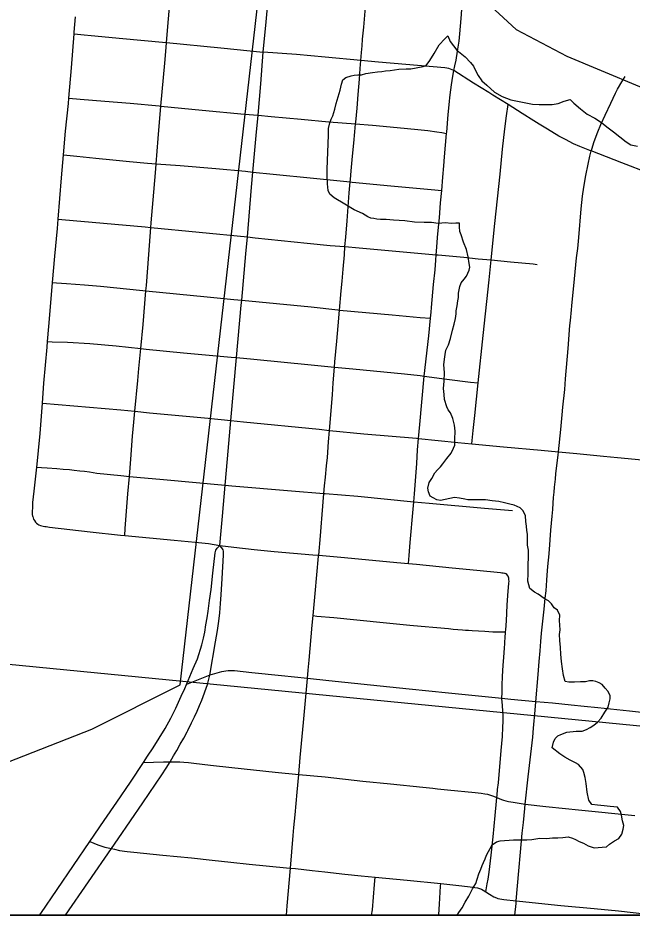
# Model space of a CAD drawing. Extents: x 0 to 1134, y 0 to 440.
# Drawn here: x 212.17 to 223.68, y 17.11 to 33.91 of the extents above; entities that cross this region are included whole.
import ezdxf

# ---------------------------------------------------------------- set-up
doc = ezdxf.new("R2010")
doc.units = 0
for name, color, linetype in [('GM_X_City_Street', 7, 'Continuous'), ('GM_X_County_Road', 7, 'Continuous'), ('GM_X_Major_River', 7, 'Continuous'), ('GM_X_Minor_River', 7, 'Continuous'), ('GM_X_Rail_Line', 7, 'Continuous'), ('GM_X_Section', 7, 'Continuous'), ('GM_X_State_Route', 7, 'Continuous'), ('GM_X_Unincorporated', 7, 'Continuous'), ('SH_Cut_Line', 7, 'Continuous'), ('SH_Text', 7, 'Continuous')]:
    doc.layers.add(name, color=color, linetype=linetype)

msp = doc.modelspace()

# ---------------------------------------------------------------- linework, layer by layer
at = {"layer": 'GM_X_City_Street'}
for points in [[(214.363, 26.54), (214.417, 27.117), (214.438, 27.344), (214.473, 27.716), (214.515, 28.165), (214.569, 28.797), (214.577, 28.896), (214.62, 29.474), (214.658, 29.983), (214.664, 30.069), (214.715, 30.645), (214.751, 31.08), (214.758, 31.175), (214.797, 31.648), (214.85, 32.256), (214.924, 33.058), (214.946, 33.354), (214.953, 33.446), (215.026, 34.335), (215.051, 34.618), (215.068, 34.809), (215.111, 35.301), (215.134, 35.597), (215.143, 35.712)], [(218.009, 26.179), (218.061, 26.847), (218.077, 27.072), (218.102, 27.369), (218.11, 27.464), (218.145, 27.854), (218.169, 28.141), (218.196, 28.436), (218.229, 28.798), (218.246, 28.977), (218.264, 29.202), (218.286, 29.467), (218.298, 29.623), (218.312, 29.803), (218.337, 30.109), (218.35, 30.282), (218.378, 30.628), (218.395, 30.835), (218.399, 30.883), (218.414, 31.044), (218.437, 31.316), (218.461, 31.559), (218.483, 31.773), (218.496, 31.922), (218.499, 31.955), (218.524, 32.217), (218.545, 32.472), (218.567, 32.759), (218.583, 32.959), (218.595, 33.108), (218.607, 33.259), (218.619, 33.381), (218.629, 33.508), (218.648, 33.731), (218.68, 34.107)], [(219.674, 26.03), (219.701, 26.295), (219.782, 27.197), (219.866, 27.95), (219.901, 28.282), (219.912, 28.394), (219.921, 28.486), (219.959, 28.912), (219.986, 29.188), (220.001, 29.372), (220.009, 29.471), (220.019, 29.613), (220.032, 29.797), (220.043, 29.926), (220.066, 30.164), (220.09, 30.44), (220.11, 30.677), (220.131, 30.924), (220.15, 31.137), (220.165, 31.303), (220.203, 31.743), (220.205, 31.765), (220.233, 32.099), (220.254, 32.34), (220.263, 32.418), (220.281, 32.56), (220.295, 32.653), (220.307, 32.732), (220.324, 32.852), (220.338, 32.922), (220.359, 33.01), (220.383, 33.115), (220.409, 33.28), (220.421, 33.356), (220.435, 33.473), (220.447, 33.608), (220.474, 33.895), (220.493, 34.151)], [(212.63, 26.69), (212.656, 27.068), (212.716, 27.74), (212.726, 27.846), (212.751, 28.129), (212.81, 28.869), (212.817, 28.949), (212.862, 29.444), (212.91, 29.964), (212.924, 30.135), (212.988, 30.911), (213.025, 31.339), (213.064, 31.783), (213.115, 32.302), (213.124, 32.403), (213.176, 32.97), (213.222, 33.61), (213.223, 33.636), (213.248, 33.924)], [(213.222, 33.61), (213.409, 33.589), (213.54, 33.574), (214.134, 33.517), (214.878, 33.453), (214.953, 33.446), (215.974, 33.345), (216.766, 33.267)], [(222.3, 25.781), (222.343, 26.201), (222.369, 26.471), (222.382, 26.615), (222.415, 26.947), (222.432, 27.145), (222.478, 27.718), (222.514, 28.149), (222.522, 28.241), (222.528, 28.307), (222.534, 28.369), (222.554, 28.583), (222.584, 28.888), (222.637, 29.415), (222.658, 29.59), (222.677, 29.792), (222.721, 30.331), (222.747, 30.566), (222.774, 30.736), (222.811, 30.956), (222.857, 31.17), (222.886, 31.315), (222.914, 31.415), (222.924, 31.451), (222.967, 31.594), (223.035, 31.77), (223.094, 31.908), (223.173, 32.086), (223.281, 32.311), (223.367, 32.495), (223.407, 32.574), (223.486, 32.706), (223.548, 32.806)], [(213.124, 32.403), (213.333, 32.386), (213.796, 32.347), (214.27, 32.309), (214.816, 32.259), (214.85, 32.256), (215.621, 32.178), (216.415, 32.103), (216.668, 32.082), (216.916, 32.061), (217.474, 32.012), (217.994, 31.962), (218.496, 31.922), (218.811, 31.897), (219.275, 31.856), (219.666, 31.816), (219.85, 31.795), (220.016, 31.773), (220.112, 31.757), (220.203, 31.743)], [(220.676, 25.931), (220.702, 26.18), (220.732, 26.459), (220.796, 27.07), (220.889, 27.958), (220.997, 29), (221.035, 29.374), (221.105, 30.059), (221.204, 30.977), (221.251, 31.451), (221.291, 31.826), (221.325, 32.072), (221.354, 32.283)], [(213.025, 31.339), (213.085, 31.333), (213.272, 31.314), (213.632, 31.279), (213.947, 31.247), (214.261, 31.216), (214.595, 31.187), (214.758, 31.175), (215.208, 31.141), (215.875, 31.085), (216.431, 31.034), (216.574, 31.019), (216.95, 30.981), (217.709, 30.903), (218.395, 30.835), (218.431, 30.831), (219.154, 30.762), (219.914, 30.695), (220.11, 30.677)], [(212.924, 30.135), (212.992, 30.129), (214.554, 29.993), (214.658, 29.983), (215.565, 29.895), (216.469, 29.804), (216.616, 29.789), (217.592, 29.69), (218.02, 29.647), (218.298, 29.623), (218.562, 29.599), (219.317, 29.534), (220.009, 29.471), (220.043, 29.468), (220.525, 29.423), (220.795, 29.396), (221.035, 29.374), (221.4, 29.34), (221.824, 29.298), (221.898, 29.287)], [(212.817, 28.949), (212.892, 28.944), (213.082, 28.932), (213.419, 28.907), (213.718, 28.882), (214.508, 28.803), (214.569, 28.797), (215.714, 28.681), (216.215, 28.636), (216.364, 28.622), (217.662, 28.494), (218.163, 28.439), (218.196, 28.436), (219.184, 28.345), (219.704, 28.299), (219.901, 28.282)], [(212.726, 27.846), (212.811, 27.843), (213.098, 27.834), (213.516, 27.809), (214.008, 27.765), (214.473, 27.716), (214.57, 27.705), (215.275, 27.637), (216.165, 27.554), (216.266, 27.545), (216.592, 27.518), (217.667, 27.411), (218.102, 27.369), (218.446, 27.336), (219.41, 27.24), (219.706, 27.207), (219.782, 27.197), (220.209, 27.141), (220.649, 27.088), (220.796, 27.07)], [(212.446, 24.569), (212.441, 24.615), (212.444, 24.656), (212.446, 24.742), (212.451, 24.832), (212.472, 25.047), (212.524, 25.493), (212.538, 25.615), (212.556, 25.804), (212.584, 26.122), (212.63, 26.69)], [(212.63, 26.69), (214.1, 26.565), (214.363, 26.54), (214.638, 26.513), (215.253, 26.454), (215.733, 26.408), (216.16, 26.368)], [(214.17, 24.212), (214.181, 24.343), (214.232, 24.993), (214.257, 25.319), (214.282, 25.644), (214.315, 26.073), (214.342, 26.334), (214.363, 26.54)], [(217.201, 17.107), (217.215, 17.278), (217.275, 17.986), (217.329, 18.596), (217.341, 18.744), (217.365, 18.984), (217.402, 19.411), (217.431, 19.742), (217.459, 20.06), (217.521, 20.71), (217.594, 21.536), (217.607, 21.692), (217.624, 21.879), (217.684, 22.535), (217.7, 22.713), (217.737, 23.129), (217.77, 23.479), (217.803, 23.825), (217.805, 23.846), (217.838, 24.209), (217.852, 24.368), (217.873, 24.606), (217.904, 25.003), (217.915, 25.142), (217.931, 25.309), (217.953, 25.518), (217.968, 25.675), (217.992, 25.971), (218.009, 26.179)], [(219.485, 23.69), (219.498, 23.839), (219.519, 24.08), (219.575, 24.706), (219.586, 24.847), (219.598, 24.995), (219.642, 25.565), (219.659, 25.817), (219.674, 26.03)], [(221.483, 17.107), (221.504, 17.322), (221.508, 17.372), (221.554, 17.933), (221.587, 18.286), (221.62, 18.639), (221.64, 18.843), (221.667, 19.103), (221.676, 19.186), (221.731, 19.696), (221.816, 20.438), (221.833, 20.605), (221.86, 20.945), (221.873, 21.1), (221.917, 21.611), (221.936, 21.852), (221.953, 22.056), (221.969, 22.228), (221.982, 22.383), (222.005, 22.607), (222.029, 22.834), (222.045, 22.973), (222.052, 23.039), (222.065, 23.18), (222.078, 23.378), (222.095, 23.56), (222.108, 23.695), (222.118, 23.81), (222.128, 23.952), (222.157, 24.315), (222.181, 24.573), (222.192, 24.698), (222.2, 24.819), (222.207, 24.928), (222.216, 25.027), (222.223, 25.116), (222.24, 25.268), (222.251, 25.375), (222.292, 25.716), (222.3, 25.781)], [(212.524, 25.493), (212.611, 25.488), (212.715, 25.48), (212.899, 25.467), (213.017, 25.458), (213.137, 25.447), (213.225, 25.439), (213.327, 25.428), (213.415, 25.417), (213.511, 25.404), (213.648, 25.384), (214.1, 25.335), (214.257, 25.319), (214.397, 25.305), (214.898, 25.26), (216.052, 25.158), (216.179, 25.146), (217.294, 25.051), (217.904, 25.003), (217.926, 25.002), (218.538, 24.948), (219.586, 24.847), (219.875, 24.819), (220.915, 24.727), (221.435, 24.681)], [(212.446, 24.569), (212.464, 24.519), (212.477, 24.493), (212.498, 24.463), (212.516, 24.445), (212.542, 24.426), (212.56, 24.414), (212.591, 24.403), (212.64, 24.389), (212.671, 24.383), (212.698, 24.38), (212.762, 24.371), (213.52, 24.284), (214.093, 24.219), (214.17, 24.212), (215.095, 24.125), (215.491, 24.09), (215.738, 24.062), (215.953, 24.029), (216.214, 23.997), (216.596, 23.952), (216.973, 23.917), (217.696, 23.855), (217.805, 23.846), (218.289, 23.804), (219.27, 23.707), (219.485, 23.69), (219.64, 23.677), (220.309, 23.611), (220.769, 23.567), (221.213, 23.521), (221.238, 23.517), (221.262, 23.512), (221.285, 23.508), (221.303, 23.501)], [(220.938, 17.541), (220.965, 17.692), (220.98, 17.78), (221, 17.908), (221.037, 18.229), (221.072, 18.571), (221.112, 18.973), (221.135, 19.237), (221.143, 19.307), (221.148, 19.349), (221.158, 19.455), (221.172, 19.586), (221.227, 20.187), (221.247, 20.45), (221.257, 20.628), (221.26, 20.731), (221.26, 20.839), (221.257, 20.925), (221.25, 21.034), (221.24, 21.159), (221.241, 21.281), (221.241, 21.413), (221.247, 21.572), (221.254, 21.68), (221.259, 21.789), (221.272, 21.927), (221.288, 22.11), (221.293, 22.183), (221.295, 22.228), (221.299, 22.291), (221.307, 22.409), (221.31, 22.445), (221.323, 22.617), (221.339, 22.907), (221.352, 23.09), (221.37, 23.324), (221.372, 23.357), (221.371, 23.381), (221.367, 23.415), (221.361, 23.436), (221.354, 23.455), (221.33, 23.482), (221.303, 23.501)], [(217.7, 22.713), (217.77, 22.706), (218.087, 22.676), (218.522, 22.633), (219.075, 22.578), (219.513, 22.538), (219.727, 22.518), (220.016, 22.492), (220.24, 22.472), (220.328, 22.462), (220.414, 22.455), (220.499, 22.447), (220.557, 22.442), (220.612, 22.439), (220.684, 22.435), (220.798, 22.427), (220.921, 22.42), (221.068, 22.413), (221.161, 22.411), (221.307, 22.409)], [(214.523, 19.966), (214.709, 19.971), (214.899, 19.976), (215.02, 19.976), (215.066, 19.976), (215.137, 19.976), (215.204, 19.976), (215.28, 19.971), (215.363, 19.963), (215.465, 19.953), (215.78, 19.916), (216.175, 19.872), (216.988, 19.785), (217.431, 19.742), (217.929, 19.693), (218.631, 19.616), (219.148, 19.562), (219.759, 19.499), (219.944, 19.481), (220.032, 19.47), (220.219, 19.452), (220.737, 19.401), (220.848, 19.39), (220.921, 19.378), (220.97, 19.369), (221.007, 19.358), (221.062, 19.34), (221.143, 19.307), (221.228, 19.272), (221.267, 19.257), (221.312, 19.244), (221.359, 19.233), (221.447, 19.218), (221.561, 19.2), (221.676, 19.186), (222.06, 19.14), (222.427, 19.103), (222.671, 19.079), (223.726, 18.973)], [(213.518, 18.483), (213.668, 18.422), (213.8, 18.377), (213.921, 18.352), (213.978, 18.34), (214.072, 18.319), (214.219, 18.297), (214.344, 18.282), (214.887, 18.227), (215.424, 18.176), (215.812, 18.133), (216.156, 18.099), (216.505, 18.063), (217.201, 17.992), (217.275, 17.986), (217.369, 17.977), (217.681, 17.943), (217.918, 17.917), (218.298, 17.875), (218.598, 17.844), (218.866, 17.819), (219.465, 17.763), (220.091, 17.696), (220.485, 17.654), (220.642, 17.635), (220.73, 17.622), (220.78, 17.615), (220.816, 17.607), (220.855, 17.594), (220.887, 17.575), (220.938, 17.541), (221.004, 17.497), (221.087, 17.448), (221.137, 17.427), (221.16, 17.419), (221.202, 17.411), (221.275, 17.401), (221.508, 17.372), (221.565, 17.365), (222.34, 17.288), (222.966, 17.228), (223.424, 17.184), (223.918, 17.13)], [(218.797, 17.107), (218.812, 17.208), (218.853, 17.678), (218.866, 17.819)], [(220.058, 17.107), (220.058, 17.119), (220.066, 17.31), (220.088, 17.651), (220.091, 17.696)]]:
    msp.add_lwpolyline(points, dxfattribs=at)
at = {"layer": 'GM_X_County_Road'}
msp.add_line((213.061, 17.107), (213.921, 18.352), dxfattribs=at)
for points in [[(216.16, 26.368), (216.396, 26.345), (217.811, 26.203), (218.009, 26.179)], [(218.009, 26.179), (218.652, 26.119), (219.636, 26.034), (219.674, 26.03)], [(219.674, 26.03), (220.415, 25.955), (220.676, 25.931)], [(220.676, 25.931), (221.269, 25.877), (221.975, 25.813), (222.3, 25.781)], [(222.3, 25.781), (222.642, 25.748), (223.144, 25.701), (223.403, 25.673), (223.997, 25.618), (224.496, 25.569)], [(215.341, 20.537), (215.354, 20.561), (215.425, 20.704), (215.48, 20.82), (215.528, 20.926), (215.573, 21.029), (215.613, 21.131), (215.721, 21.425), (215.764, 21.596)], [(212.576, 17.107), (212.596, 17.137), (213.518, 18.483), (213.787, 18.876), (214.022, 19.221), (214.279, 19.597), (214.523, 19.966), (214.6, 20.083), (214.706, 20.241), (214.817, 20.417), (214.926, 20.6), (215.035, 20.796), (215.128, 20.979), (215.231, 21.205), (215.296, 21.351), (215.327, 21.423)], [(215.02, 19.976), (215.086, 20.088), (215.146, 20.191), (215.212, 20.306), (215.276, 20.419), (215.341, 20.537)], [(213.921, 18.352), (214.046, 18.533), (214.508, 19.211), (214.865, 19.733), (214.948, 19.86), (215.02, 19.976)]]:
    msp.add_lwpolyline(points, dxfattribs=at)
at = {"layer": 'GM_X_Major_River'}
msp.add_lwpolyline([(200.158, 17.107), (230.595, 17.107), (230.856, 19.956), (200.744, 22.898)], close=True, dxfattribs=at)
at = {"layer": 'GM_X_Minor_River'}
for points in [[(220.869, 34.281), (221.506, 33.687), (222.452, 33.189), (224.461, 32.351), (225.483, 32.251), (227.463, 31.664), (228.076, 31.617), (229.454, 31.077), (229.793, 30.967)], [(220.046, 30.059), (219.921, 30.072), (219.784, 30.075), (219.602, 30.078), (219.42, 30.103), (219.204, 30.118), (219.068, 30.132), (218.965, 30.134), (218.897, 30.135), (218.84, 30.147), (218.783, 30.159), (218.727, 30.183), (218.625, 30.242), (218.467, 30.313), (218.298, 30.418), (218.095, 30.535), (218.016, 30.605), (217.983, 30.674), (217.973, 30.799), (217.964, 30.936), (217.966, 31.073), (217.988, 31.711), (217.99, 31.837), (218.014, 31.939), (218.038, 32.007), (218.073, 32.075), (218.086, 32.132), (218.11, 32.2), (218.134, 32.302), (218.17, 32.427), (218.206, 32.551), (218.231, 32.665), (218.255, 32.744), (218.313, 32.789), (218.416, 32.822), (218.473, 32.832), (218.541, 32.842), (218.61, 32.841), (218.69, 32.863), (218.815, 32.884), (218.907, 32.894), (218.986, 32.904), (219.055, 32.914), (219.146, 32.924), (219.306, 32.944), (219.443, 32.953), (219.534, 32.952), (219.762, 32.994), (219.82, 33.016), (219.889, 33.106), (219.971, 33.241), (220.065, 33.399), (220.169, 33.512), (220.227, 33.568), (220.271, 33.464), (220.393, 33.303), (220.551, 33.175), (220.652, 33.071), (220.708, 33.001), (220.741, 32.921), (220.796, 32.829), (220.863, 32.725), (220.953, 32.644), (221.099, 32.516), (221.245, 32.434), (221.404, 32.374), (221.563, 32.338), (221.687, 32.313), (221.812, 32.288), (221.938, 32.286), (222.063, 32.284), (222.177, 32.282), (222.291, 32.303), (222.406, 32.347), (222.52, 32.379), (222.587, 32.31), (222.711, 32.205), (222.834, 32.101), (222.981, 32.03), (223.105, 31.948), (223.207, 31.867), (223.33, 31.773), (223.567, 31.587), (223.657, 31.529), (223.782, 31.504)], [(222.324, 22.245), (222.315, 22.359), (222.328, 22.45), (222.319, 22.621), (222.321, 22.724), (222.277, 22.816), (222.22, 22.862), (222.165, 22.932), (222.109, 22.99), (222.03, 23.037), (221.917, 23.118), (221.849, 23.154), (221.759, 23.223), (221.727, 23.361), (221.729, 23.498), (221.732, 23.657), (221.735, 23.817), (221.737, 23.942), (221.715, 24.034), (221.717, 24.171), (221.718, 24.239), (221.708, 24.308), (221.698, 24.388), (221.688, 24.479), (221.678, 24.582), (221.634, 24.674), (221.578, 24.732), (221.465, 24.779), (221.386, 24.803), (221.284, 24.828), (221.182, 24.852), (221.057, 24.866), (220.931, 24.879), (220.818, 24.881), (220.704, 24.883), (220.601, 24.884), (220.544, 24.897), (220.442, 24.91), (220.351, 24.923), (220.089, 24.87), (220.02, 24.882), (219.953, 24.918), (219.896, 24.953), (219.863, 25.033), (219.853, 25.102), (219.877, 25.204), (219.924, 25.283), (219.983, 25.385), (220.029, 25.441), (220.087, 25.497), (220.134, 25.553), (220.204, 25.655), (220.285, 25.756), (220.332, 25.847), (220.356, 25.903), (220.357, 26.017), (220.36, 26.166), (220.35, 26.28), (220.318, 26.406), (220.274, 26.509), (220.229, 26.567), (220.208, 26.624), (220.164, 26.762), (220.154, 26.853), (220.145, 26.967), (220.158, 27.104), (220.161, 27.264), (220.152, 27.412), (220.165, 27.514), (220.178, 27.605), (220.19, 27.685), (220.237, 27.787), (220.273, 27.9), (220.31, 28.059), (220.346, 28.173), (220.37, 28.275), (220.383, 28.366), (220.384, 28.423), (220.397, 28.514), (220.41, 28.605), (220.422, 28.673), (220.424, 28.753), (220.448, 28.878), (220.472, 28.946), (220.53, 29.014), (220.577, 29.07), (220.6, 29.127), (220.624, 29.183), (220.636, 29.24), (220.626, 29.309), (220.605, 29.434), (220.573, 29.572), (220.519, 29.709), (220.475, 29.847), (220.453, 29.904), (220.443, 29.996), (220.445, 30.064), (220.376, 30.065), (220.285, 30.055), (220.183, 30.068), (220.046, 30.059)], [(220.403, 17.107), (220.432, 17.154), (220.491, 17.244), (220.549, 17.346), (220.62, 17.459), (220.69, 17.595), (220.749, 17.697), (220.773, 17.776), (220.808, 17.878), (220.844, 17.969), (220.868, 18.037), (220.892, 18.093), (220.927, 18.161), (220.951, 18.229), (220.986, 18.297), (221.021, 18.354), (221.056, 18.422), (221.137, 18.477), (221.206, 18.499), (221.456, 18.518), (221.525, 18.517), (221.604, 18.515), (221.707, 18.514), (221.798, 18.524), (221.947, 18.544), (222.072, 18.542), (222.186, 18.552), (222.288, 18.55), (222.38, 18.56), (222.482, 18.57), (222.562, 18.546), (222.618, 18.522), (222.686, 18.486), (222.765, 18.451), (222.855, 18.404), (222.969, 18.368), (223.117, 18.377), (223.197, 18.387), (223.254, 18.432), (223.347, 18.499), (223.427, 18.543), (223.485, 18.622), (223.509, 18.713), (223.522, 18.781), (223.501, 18.873), (223.48, 18.976), (223.458, 19.044), (223.402, 19.125), (223.266, 19.139), (223.152, 19.152), (223.027, 19.165), (222.925, 19.178), (222.869, 19.259), (222.837, 19.408), (222.817, 19.568), (222.796, 19.682), (222.775, 19.774), (222.753, 19.831), (222.675, 19.924), (222.618, 19.959), (222.517, 20.006), (222.415, 20.065), (222.325, 20.123), (222.179, 20.24), (222.203, 20.342), (222.238, 20.41), (222.285, 20.466), (222.342, 20.488), (222.457, 20.532), (222.628, 20.552), (222.742, 20.55), (222.822, 20.583), (222.891, 20.616), (222.96, 20.661), (223.029, 20.717), (223.098, 20.795), (223.169, 20.908), (223.227, 20.999), (223.251, 21.078), (223.264, 21.158), (223.265, 21.215), (223.232, 21.295), (223.176, 21.353), (223.12, 21.422), (223.063, 21.457), (222.996, 21.481), (222.939, 21.494), (222.882, 21.495), (222.802, 21.473), (222.711, 21.475), (222.597, 21.465), (222.494, 21.467), (222.426, 21.479), (222.394, 21.594), (222.373, 21.719), (222.352, 21.857), (222.343, 21.994), (222.334, 22.119), (222.324, 22.245)]]:
    msp.add_lwpolyline(points, dxfattribs=at)
at = {"layer": 'GM_X_Rail_Line'}
msp.add_lwpolyline([(204.659, 17.107), (213.552, 20.586), (215.209, 21.415), (216.984, 36.987), (218.344, 50.421), (218.813, 57.67), (218.896, 60.013), (218.144, 62.355), (214.715, 66.37), (211.574, 69.017), (218.175, 74.838), (219.935, 76.648), (222.429, 78.605)], dxfattribs=at)
at = {"layer": 'GM_X_Section'}
msp.add_lwpolyline([(233.815, 49.749), (230.856, 19.956), (200.744, 22.898), (203.767, 53.031)], close=True, dxfattribs=at)
at = {"layer": 'GM_X_State_Route'}
for points in [[(216.766, 33.267), (216.822, 33.833), (216.876, 34.461)], [(215.953, 24.029), (216.002, 24.573), (216.052, 25.158), (216.094, 25.648), (216.16, 26.368), (216.266, 27.545), (216.355, 28.525), (216.364, 28.622), (216.442, 29.487), (216.469, 29.804), (216.548, 30.737), (216.574, 31.019), (216.635, 31.703), (216.668, 32.082), (216.718, 32.67), (216.766, 33.267)], [(222.887, 31.425), (222.7, 31.497), (222.579, 31.549), (222.43, 31.627), (222.305, 31.693), (222.09, 31.821), (221.934, 31.918), (221.839, 31.976), (221.62, 32.116), (221.354, 32.283), (221.069, 32.461), (220.993, 32.51), (220.707, 32.684), (220.338, 32.922), (220.243, 32.956), (220.171, 32.969), (218.929, 33.078), (218.595, 33.108), (217.928, 33.169), (217.391, 33.218), (216.766, 33.267)], [(229.85, 28.769), (229.434, 28.933), (229.314, 28.98), (228.924, 29.133), (228.208, 29.409), (227.421, 29.703), (227.119, 29.815), (225.793, 30.305), (225.537, 30.412), (225.037, 30.612), (224.963, 30.64), (224.53, 30.8), (224.005, 30.994), (223.483, 31.195), (222.914, 31.415), (222.887, 31.425)], [(215.764, 21.596), (215.327, 21.423), (215.453, 21.724), (215.532, 21.902), (215.615, 22.166), (215.645, 22.289), (215.669, 22.407), (215.693, 22.539), (215.716, 22.671), (215.736, 22.799), (215.761, 22.999), (215.788, 23.206), (215.82, 23.507), (215.866, 23.89), (215.88, 23.939), (215.903, 23.977), (215.953, 24.029)], [(215.764, 21.596), (215.874, 22.22), (215.909, 22.436), (215.933, 22.607), (215.951, 22.768), (215.965, 22.942), (215.977, 23.102), (215.997, 23.406), (216.021, 23.844), (216.023, 23.874), (216.019, 23.918), (216.013, 23.944), (215.993, 23.982), (215.953, 24.029)], [(224.079, 20.876), (223.63, 20.924), (223.038, 20.987), (222.778, 21.011), (222.537, 21.037), (222.186, 21.073), (221.873, 21.1), (221.408, 21.141), (221.24, 21.159), (220.24, 21.262), (219.499, 21.338), (218.776, 21.41), (217.997, 21.494), (217.594, 21.536), (217.108, 21.588), (216.551, 21.642), (216.229, 21.677), (216.112, 21.679), (215.984, 21.662), (215.897, 21.637), (215.764, 21.596)]]:
    msp.add_lwpolyline(points, dxfattribs=at)
at = {"layer": 'GM_X_Unincorporated'}
msp.add_lwpolyline([(131, 17.107), (352.355, 17.107)], dxfattribs=at)
at = {"layer": 'SH_Cut_Line'}
msp.add_lwpolyline([(131, 17.107), (535.445, 17.107)], dxfattribs=at)
at = {"layer": 'SH_Text'}
msp.add_lwpolyline([(131, 425.107), (539, 425.107), (539, 17.107), (131, 17.107)], close=True, dxfattribs=at)

doc.saveas('drawing.dxf')
